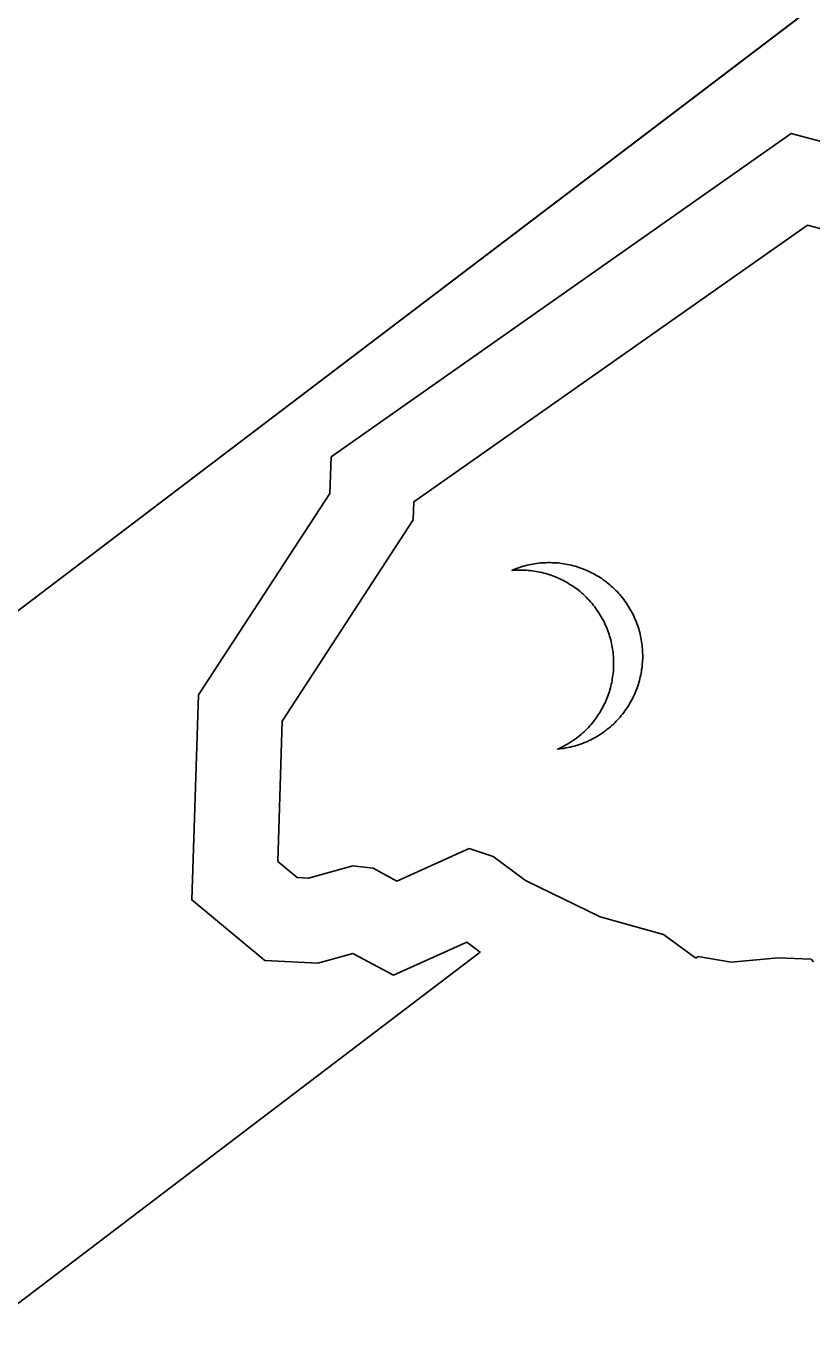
# Model space of a CAD drawing. Extents: x 2001876 to 2025694, y 804561 to 868938.
# Drawn here: x 2014667.52 to 2014676.35, y 821690.63 to 821705.34 of the extents above; entities that cross this region are included whole.
import ezdxf

# ---------------------------------------------------------------- set-up
doc = ezdxf.new("R2010")
doc.units = 0
doc.layers.add('RD_PD_CLEAR ZONE', color=7, linetype='Continuous')
doc.layers.add('TR SN EXTRUDED PANEL SIGNS - GROUND MOUNTED', color=7, linetype='Continuous')

msp = doc.modelspace()

# ---------------------------------------------------------------- linework, layer by layer
at = {"layer": 'RD_PD_CLEAR ZONE'}
msp.add_arc((2020767.463, 826282.994), 7994.761, 207.5454113, 229.9490571, dxfattribs=at)
at = {"layer": 'TR SN EXTRUDED PANEL SIGNS - GROUND MOUNTED'}
for p, q in [((2014704.161, 821726.679), (2014648.212, 821684.178)), ((2014704.19, 821726.701), (2014648.241, 821684.2)), ((2014676.3, 821703.107), (2014671.876, 821699.994)), ((2014677.699, 821702.732), (2014676.3, 821703.107)), ((2014671.876, 821699.994), (2014671.869, 821699.793)), ((2014671.869, 821699.793), (2014670.396, 821697.531)), ((2014670.396, 821697.531), (2014670.345, 821695.953)), ((2014671.683, 821695.732), (2014672.496, 821696.098)), ((2014672.496, 821696.098), (2014672.765, 821696.006)), ((2014670.345, 821695.953), (2014670.562, 821695.772)), ((2014672.765, 821696.006), (2014673.131, 821695.738)), ((2014670.562, 821695.772), (2014670.69, 821695.766)), ((2014670.69, 821695.766), (2014671.19, 821695.903)), ((2014671.19, 821695.903), (2014671.416, 821695.875)), ((2014671.416, 821695.875), (2014671.683, 821695.732)), ((2014673.131, 821695.738), (2014673.968, 821695.331)), ((2014673.968, 821695.331), (2014674.681, 821695.131)), ((2014674.681, 821695.131), (2014675.046, 821694.864)), ((2014675.046, 821694.864), (2014675.072, 821694.884)), ((2014675.072, 821694.884), (2014675.443, 821694.819)), ((2014675.443, 821694.819), (2014675.97, 821694.868)), ((2014675.97, 821694.868), (2014676.343, 821694.855)), ((2014676.343, 821694.855), (2014676.368, 821694.823))]:
    msp.add_line(p, q, dxfattribs=at)
for points in [[(2014651.97, 821679.232), (2014651.97, 821679.231), (2014672.62, 821694.934), (2014672.47, 821695.044), (2014671.647, 821694.674), (2014671.191, 821694.919), (2014670.795, 821694.81), (2014670.199, 821694.838), (2014669.38, 821695.52), (2014669.456, 821697.827), (2014670.929, 821700.09), (2014670.945, 821700.501), (2014676.117, 821704.139), (2014678.142, 821703.598), (2014681.246, 821705.869), (2014682.873, 821705.608), (2014686.066, 821705.148), (2014707.911, 821721.742)], [(2014674.247, 821698.879), (2014674.234, 821698.897), (2014674.22, 821698.916), (2014674.206, 821698.934), (2014674.191, 821698.952), (2014674.175, 821698.969), (2014674.159, 821698.986), (2014674.143, 821699.002), (2014674.127, 821699.019), (2014674.111, 821699.034), (2014674.093, 821699.049), (2014674.077, 821699.064), (2014674.059, 821699.079), (2014674.041, 821699.092), (2014674.023, 821699.106), (2014674.005, 821699.119), (2014673.987, 821699.132), (2014673.968, 821699.144), (2014673.95, 821699.156), (2014673.93, 821699.167), (2014673.911, 821699.178), (2014673.892, 821699.189), (2014673.872, 821699.199), (2014673.852, 821699.209), (2014673.833, 821699.218), (2014673.812, 821699.227), (2014673.792, 821699.236), (2014673.772, 821699.244), (2014673.751, 821699.251), (2014673.73, 821699.258), (2014673.71, 821699.265), (2014673.689, 821699.271), (2014673.667, 821699.277), (2014673.646, 821699.282), (2014673.624, 821699.287), (2014673.603, 821699.291), (2014673.581, 821699.295), (2014673.561, 821699.299), (2014673.538, 821699.302), (2014673.517, 821699.305), (2014673.496, 821699.308), (2014673.474, 821699.309), (2014673.452, 821699.311), (2014673.429, 821699.311), (2014673.408, 821699.312), (2014673.386, 821699.312), (2014673.364, 821699.311), (2014673.342, 821699.311), (2014673.321, 821699.31), (2014673.299, 821699.308), (2014673.276, 821699.305), (2014673.255, 821699.302), (2014673.233, 821699.299), (2014673.212, 821699.296), (2014673.19, 821699.292), (2014673.168, 821699.287), (2014673.146, 821699.282), (2014673.125, 821699.277), (2014673.104, 821699.271), (2014673.082, 821699.264), (2014673.061, 821699.258), (2014673.04, 821699.25), (2014673.019, 821699.242), (2014672.998, 821699.234), (2014672.978, 821699.225), (2014673, 821699.227), (2014673.023, 821699.228), (2014673.045, 821699.229), (2014673.068, 821699.229), (2014673.091, 821699.229), (2014673.114, 821699.228), (2014673.137, 821699.227), (2014673.159, 821699.225), (2014673.181, 821699.223), (2014673.204, 821699.22), (2014673.227, 821699.218), (2014673.249, 821699.214), (2014673.271, 821699.21), (2014673.293, 821699.205), (2014673.316, 821699.201), (2014673.338, 821699.195), (2014673.36, 821699.189), (2014673.381, 821699.182), (2014673.403, 821699.176), (2014673.425, 821699.168), (2014673.446, 821699.16), (2014673.468, 821699.152), (2014673.489, 821699.143), (2014673.509, 821699.133), (2014673.53, 821699.124), (2014673.551, 821699.114), (2014673.57, 821699.103), (2014673.591, 821699.092), (2014673.611, 821699.081), (2014673.63, 821699.068), (2014673.65, 821699.056), (2014673.669, 821699.043), (2014673.688, 821699.03), (2014673.706, 821699.016), (2014673.725, 821699.002), (2014673.743, 821698.987)], [(2014673.743, 821698.987), (2014673.761, 821698.971), (2014673.779, 821698.956), (2014673.796, 821698.94), (2014673.813, 821698.923), (2014673.829, 821698.906), (2014673.846, 821698.889), (2014673.862, 821698.871), (2014673.878, 821698.853), (2014673.892, 821698.834), (2014673.908, 821698.815), (2014673.921, 821698.796), (2014673.934, 821698.778), (2014673.947, 821698.76), (2014673.959, 821698.742), (2014673.97, 821698.723), (2014673.982, 821698.704), (2014673.993, 821698.685), (2014674.003, 821698.665), (2014674.013, 821698.646), (2014674.022, 821698.626), (2014674.031, 821698.607), (2014674.04, 821698.587), (2014674.048, 821698.566), (2014674.055, 821698.546), (2014674.062, 821698.526), (2014674.07, 821698.506), (2014674.076, 821698.485), (2014674.082, 821698.465), (2014674.088, 821698.445), (2014674.092, 821698.424), (2014674.097, 821698.403), (2014674.102, 821698.382), (2014674.105, 821698.361), (2014674.109, 821698.341), (2014674.112, 821698.32), (2014674.114, 821698.299), (2014674.117, 821698.278), (2014674.119, 821698.257), (2014674.119, 821698.236), (2014674.121, 821698.215), (2014674.121, 821698.194), (2014674.121, 821698.173), (2014674.121, 821698.152), (2014674.12, 821698.13), (2014674.119, 821698.11), (2014674.118, 821698.089), (2014674.115, 821698.068), (2014674.113, 821698.047), (2014674.11, 821698.026), (2014674.106, 821698.005), (2014674.103, 821697.985), (2014674.099, 821697.965), (2014674.094, 821697.944), (2014674.089, 821697.923), (2014674.084, 821697.903), (2014674.078, 821697.883), (2014674.073, 821697.863), (2014674.066, 821697.843), (2014674.059, 821697.823), (2014674.052, 821697.803), (2014674.044, 821697.784), (2014674.036, 821697.764), (2014674.028, 821697.745), (2014674.018, 821697.725), (2014674.009, 821697.706), (2014673.999, 821697.688), (2014673.99, 821697.669), (2014673.979, 821697.65), (2014673.968, 821697.632), (2014673.957, 821697.614), (2014673.945, 821697.596), (2014673.933, 821697.578), (2014673.921, 821697.561), (2014673.908, 821697.544), (2014673.895, 821697.526), (2014673.882, 821697.51), (2014673.867, 821697.493), (2014673.853, 821697.476), (2014673.838, 821697.46), (2014673.823, 821697.445), (2014673.808, 821697.429), (2014673.792, 821697.414), (2014673.775, 821697.399), (2014673.759, 821697.384), (2014673.741, 821697.37), (2014673.725, 821697.356), (2014673.707, 821697.342), (2014673.683, 821697.325), (2014673.66, 821697.309), (2014673.637, 821697.293), (2014673.613, 821697.279), (2014673.589, 821697.265), (2014673.564, 821697.251), (2014673.54, 821697.239), (2014673.516, 821697.227), (2014673.49, 821697.215), (2014673.49, 821697.215)], [(2014673.49, 821697.215), (2014673.515, 821697.218), (2014673.538, 821697.221), (2014673.562, 821697.224), (2014673.585, 821697.228), (2014673.609, 821697.232), (2014673.633, 821697.238), (2014673.656, 821697.243), (2014673.68, 821697.25), (2014673.703, 821697.256), (2014673.727, 821697.264), (2014673.749, 821697.271), (2014673.772, 821697.279), (2014673.795, 821697.289), (2014673.818, 821697.298), (2014673.84, 821697.309), (2014673.863, 821697.319), (2014673.884, 821697.33), (2014673.906, 821697.342), (2014673.928, 821697.354), (2014673.95, 821697.367), (2014673.97, 821697.38), (2014673.991, 821697.395), (2014674.012, 821697.409), (2014674.033, 821697.425), (2014674.05, 821697.438), (2014674.068, 821697.452), (2014674.086, 821697.467), (2014674.102, 821697.482), (2014674.118, 821697.496), (2014674.134, 821697.512), (2014674.15, 821697.528), (2014674.165, 821697.543), (2014674.179, 821697.559), (2014674.194, 821697.576), (2014674.207, 821697.592), (2014674.221, 821697.609), (2014674.234, 821697.626), (2014674.248, 821697.644), (2014674.26, 821697.661), (2014674.272, 821697.679), (2014674.284, 821697.697), (2014674.295, 821697.715), (2014674.305, 821697.733), (2014674.316, 821697.752), (2014674.326, 821697.77), (2014674.336, 821697.789), (2014674.345, 821697.808), (2014674.354, 821697.828), (2014674.362, 821697.847), (2014674.371, 821697.866), (2014674.378, 821697.886), (2014674.386, 821697.906), (2014674.393, 821697.926), (2014674.399, 821697.945), (2014674.405, 821697.966), (2014674.411, 821697.986), (2014674.416, 821698.006), (2014674.421, 821698.027), (2014674.425, 821698.047), (2014674.43, 821698.068), (2014674.433, 821698.088), (2014674.436, 821698.109), (2014674.44, 821698.13), (2014674.441, 821698.151), (2014674.443, 821698.171), (2014674.445, 821698.192), (2014674.446, 821698.213), (2014674.448, 821698.235), (2014674.448, 821698.256), (2014674.448, 821698.277), (2014674.447, 821698.298), (2014674.446, 821698.318), (2014674.444, 821698.339), (2014674.443, 821698.36), (2014674.441, 821698.382), (2014674.438, 821698.402), (2014674.435, 821698.423), (2014674.432, 821698.444), (2014674.428, 821698.465), (2014674.424, 821698.486), (2014674.419, 821698.507), (2014674.414, 821698.527), (2014674.409, 821698.548), (2014674.403, 821698.568), (2014674.396, 821698.589), (2014674.389, 821698.609), (2014674.382, 821698.629), (2014674.374, 821698.649), (2014674.366, 821698.669), (2014674.357, 821698.689), (2014674.348, 821698.709), (2014674.339, 821698.729), (2014674.33, 821698.748), (2014674.318, 821698.767), (2014674.308, 821698.787), (2014674.297, 821698.805), (2014674.285, 821698.824), (2014674.273, 821698.843), (2014674.261, 821698.861), (2014674.247, 821698.879)]]:
    msp.add_lwpolyline(points, dxfattribs=at)

doc.saveas('drawing.dxf')
